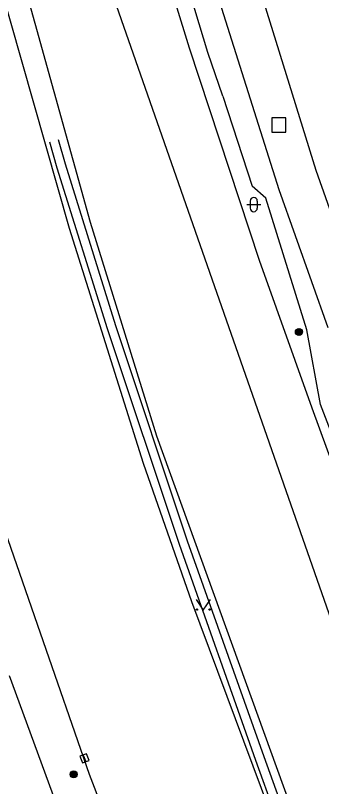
# Model space of a CAD drawing. Extents: x -596229 to -595156, y -1161237 to -1159376.
# Drawn here: x -595608.9 to -595587.4, y -1160130.7 to -1160076.3 of the extents above; entities that cross this region are included whole.
import ezdxf

# ---------------------------------------------------------------- set-up
doc = ezdxf.new("R2010")
doc.units = 0
for name, color, linetype in [('Level 25', 7, 'Continuous'), ('Level 26', 7, 'Continuous'), ('Level 27', 7, 'Continuous'), ('Level 36', 7, 'Continuous'), ('Specificka linie pasportu komunikaci', 7, 'Continuous'), ('TM - chodniky - VP', 7, 'Continuous'), ('TM - hranice souvisleho porostu (skupiny stromu_ kere)', 7, 'Continuous'), ('TM - komunikace - VP', 7, 'Continuous'), ('TM - rozhrani ploch obecne - VP', 7, 'Continuous'), ('TM - svodidlo jednostranne - VP', 7, 'Continuous')]:
    doc.layers.add(name, color=color, linetype=linetype)

msp = doc.modelspace()

# ---------------------------------------------------------------- linework, layer by layer
at = {"layer": 'Level 25'}
for centre, radius in [((-595588.98, -1160098.63), 0.25), ((-595588.97, -1160098.63), 0.25), ((-595588.98, -1160098.63), 0.2), ((-595588.97, -1160098.63), 0.2), ((-595588.98, -1160098.63), 0.15), ((-595588.97, -1160098.63), 0.15), ((-595588.98, -1160098.63), 0.1), ((-595588.97, -1160098.63), 0.1), ((-595588.98, -1160098.63), 0.05), ((-595588.97, -1160098.63), 0.05), ((-595604.83, -1160129.8), 0.25), ((-595604.83, -1160129.8), 0.2), ((-595604.83, -1160129.8), 0.15), ((-595604.83, -1160129.8), 0.1), ((-595604.83, -1160129.8), 0.05)]:
    msp.add_circle(centre, radius, dxfattribs=at)
at = {"layer": 'Level 26'}
msp.add_lwpolyline([(-595590.89, -1160084.55), (-595589.89, -1160084.55), (-595589.89, -1160083.55), (-595590.89, -1160083.55)], close=True, dxfattribs=at)
at = {"layer": 'Level 27'}
msp.add_line((-595604.158, -1160128.436), (-595603.982, -1160128.904), dxfattribs=at)
msp.add_lwpolyline([(-595604.392, -1160128.524), (-595604.216, -1160128.992), (-595603.748, -1160128.816), (-595603.924, -1160128.348)], close=True, dxfattribs=at)
at = {"layer": 'Level 36'}
for p, q in [((-595592.406, -1160089.406), (-595592.406, -1160089.906)), ((-595591.906, -1160089.406), (-595591.906, -1160089.906)), ((-595592.656, -1160089.656), (-595591.656, -1160089.656))]:
    msp.add_line(p, q, dxfattribs=at)
msp.add_lwpolyline([(-595596.21, -1160117.49), (-595595.71, -1160118.24), (-595595.21, -1160117.49)], dxfattribs=at)
for centre in [(-595596.16, -1160118.19), (-595595.261, -1160118.19)]:
    msp.add_circle(centre, 0.05, dxfattribs=at)
for centre, start, end in [((-595592.156, -1160089.406), 0, 180), ((-595592.156, -1160089.906), 180, 0)]:
    msp.add_arc(centre, 0.25, start, end, dxfattribs=at)
at = {"layer": 'Specificka linie pasportu komunikaci'}
msp.add_lwpolyline([(-595608.52, -1160056.12), (-595604.67, -1160067.45), (-595582.68, -1160130.49)], dxfattribs=at)
at = {"layer": 'TM - chodniky - VP'}
for points in [[(-595586.93, -1160098.35), (-595590.37, -1160088.62), (-595597.59, -1160065.71)], [(-595602.82, -1160140.67), (-595609.34, -1160122.86)]]:
    msp.add_lwpolyline(points, dxfattribs=at)
at = {"layer": 'TM - hranice souvisleho porostu (skupiny stromu_ kere)'}
msp.add_lwpolyline([(-595581.62, -1160112.44), (-595582.98, -1160112.57), (-595584.26, -1160112.06), (-595587.47, -1160103.73), (-595588.41, -1160098.48), (-595591.3, -1160089.2), (-595592.27, -1160088.35)], dxfattribs=at)
at = {"layer": 'TM - komunikace - VP'}
for points in [[(-595619.14, -1160014.96), (-595617.59, -1160028.56), (-595613.77, -1160052.19), (-595613.34, -1160054.22), (-595612.9, -1160055.93), (-595608.78, -1160072.45), (-595603.67, -1160090.89)], [(-595605.12, -1160091.34), (-595611.8, -1160067.89), (-595615.82, -1160052.27), (-595620.11, -1160029.19), (-595621.53, -1160015.42)], [(-595601.13, -1160064.2), (-595596.71, -1160078.62), (-595591.78, -1160093.58), (-595588.06, -1160103.97)], [(-595594.78, -1160064.65), (-595587.78, -1160087.24), (-595584.22, -1160097.33)], [(-595603.67, -1160090.89), (-595599.01, -1160105.94), (-595587.42, -1160138)], [(-595581.15, -1160158.86), (-595596.51, -1160117.65), (-595599.91, -1160107.91), (-595605.12, -1160091.34)], [(-595613.48, -1160098.24), (-595612.21, -1160105.39), (-595607.19, -1160119.84)], [(-595588.06, -1160103.97), (-595587, -1160106.94), (-595584.02, -1160114.96)], [(-595607.19, -1160119.84), (-595603.73, -1160129.78)], [(-595603.73, -1160129.78), (-595596.06, -1160149.8)]]:
    msp.add_lwpolyline(points, dxfattribs=at)
at = {"layer": 'TM - rozhrani ploch obecne - VP'}
for points in [[(-595594.34, -1160082.03), (-595595.38, -1160078.94), (-595597.53, -1160071.86), (-595599.18, -1160066.56)], [(-595594.34, -1160082.03), (-595592.27, -1160088.35)]]:
    msp.add_lwpolyline(points, dxfattribs=at)
at = {"layer": 'TM - svodidlo jednostranne - VP'}
for points in [[(-595580.07, -1160158.6), (-595587.38, -1160139.78), (-595591.43, -1160128.56), (-595596.83, -1160113.37), (-595601.87, -1160098.19), (-595605.4, -1160086.82), (-595605.9, -1160085.1)], [(-595580.71, -1160158.85), (-595587.99, -1160139.96), (-595592.02, -1160128.83), (-595597.39, -1160113.6), (-595602.44, -1160098.41), (-595605.99, -1160087.08), (-595606.51, -1160085.26)]]:
    msp.add_lwpolyline(points, dxfattribs=at)

doc.saveas('drawing.dxf')
